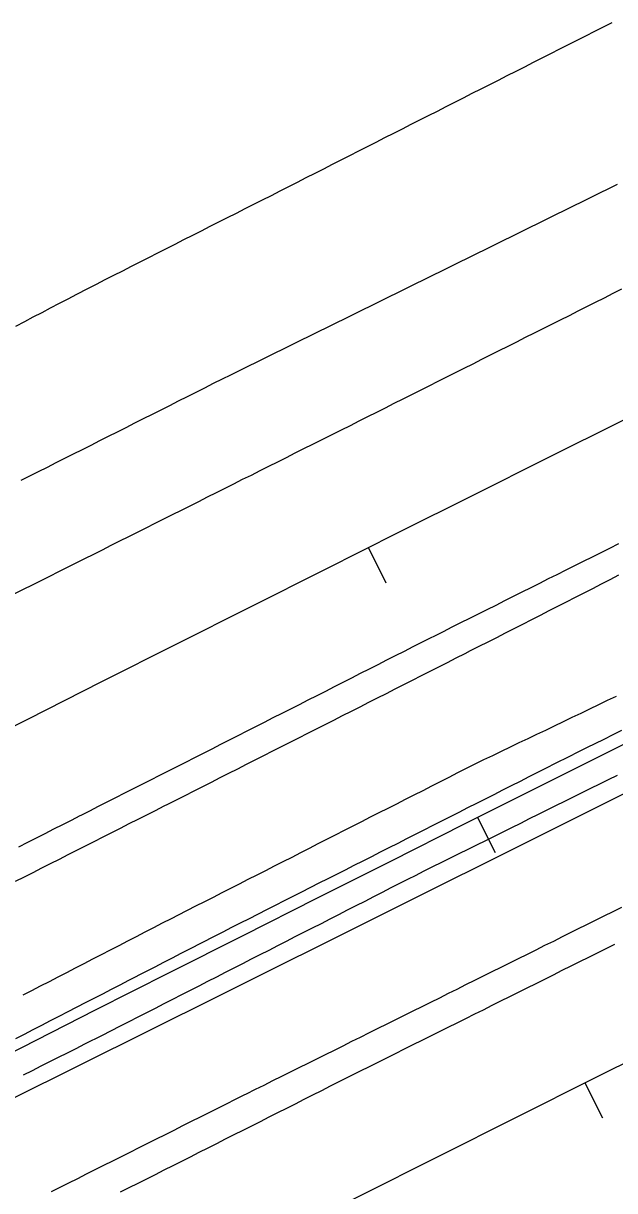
# Model space of a CAD drawing. Extents: x 1901471 to 1963503, y 756461 to 799997.
# Drawn here: x 1928749.8 to 1928810.1, y 772677.3 to 772796.4 of the extents above; entities that cross this region are included whole.
import ezdxf

# ---------------------------------------------------------------- set-up
doc = ezdxf.new("R2010")
doc.units = 0
for name, color, linetype in [('RD_EX_DR_ErosCtrl', 7, 'Continuous'), ('RD_EX_Fence_Other', 7, 'Continuous'), ('RD_EX_H2O', 7, 'Continuous'), ('RD_EX_Road', 7, 'Continuous'), ('RD_HC_Cl', 7, 'Continuous'), ('RD_HC_Data_Tic', 7, 'Continuous')]:
    doc.layers.add(name, color=color, linetype=linetype)

msp = doc.modelspace()

# ---------------------------------------------------------------- linework, layer by layer
at = {"layer": 'RD_EX_DR_ErosCtrl'}
for points in [[(1928749.76, 772697.25), (1928750.65, 772697.71), (1928751.54, 772698.17), (1928752.43, 772698.63), (1928753.32, 772699.09), (1928754.21, 772699.55), (1928755.1, 772700.01), (1928755.98, 772700.46), (1928756.87, 772700.92), (1928757.76, 772701.38), (1928758.65, 772701.84), (1928759.54, 772702.3), (1928760.43, 772702.76), (1928761.32, 772703.22), (1928762.2, 772703.67), (1928763.09, 772704.13), (1928763.98, 772704.59), (1928764.87, 772705.05), (1928765.59, 772705.42), (1928767.38, 772706.33), (1928768.27, 772706.79), (1928769.16, 772707.24), (1928770.05, 772707.69), (1928770.94, 772708.15), (1928771.83, 772708.6), (1928772.72, 772709.06), (1928773.61, 772709.51), (1928774.5, 772709.96), (1928775.39, 772710.42), (1928776.28, 772710.87), (1928777.18, 772711.32), (1928778.07, 772711.78), (1928778.96, 772712.23), (1928779.85, 772712.69), (1928780.74, 772713.14), (1928781.63, 772713.59), (1928782.52, 772714.05), (1928783.41, 772714.5), (1928784.3, 772714.95), (1928785.19, 772715.41), (1928786.08, 772715.86), (1928786.08, 772715.86), (1928786.98, 772716.32), (1928787.87, 772716.77), (1928788.76, 772717.22), (1928789.65, 772717.68), (1928790.54, 772718.13), (1928791.43, 772718.59), (1928792.32, 772719.04), (1928793.21, 772719.49), (1928794.1, 772719.95), (1928794.99, 772720.4), (1928795.85, 772720.84), (1928796.75, 772721.27), (1928797.65, 772721.7), (1928798.55, 772722.13), (1928799.45, 772722.56), (1928800.36, 772723), (1928801.26, 772723.43), (1928802.16, 772723.86), (1928803.06, 772724.29), (1928803.96, 772724.73), (1928804.86, 772725.16), (1928805.76, 772725.59), (1928806.67, 772726.02), (1928807.57, 772726.45), (1928808.47, 772726.89), (1928809.37, 772727.32), (1928810.27, 772727.75)], [(1928810.33, 772719.66), (1928809.43, 772719.21), (1928808.54, 772718.77), (1928807.64, 772718.32), (1928806.75, 772717.88), (1928805.85, 772717.43), (1928804.96, 772716.99), (1928804.06, 772716.54), (1928803.16, 772716.1), (1928802.27, 772715.65), (1928801.37, 772715.21), (1928800.48, 772714.76), (1928799.58, 772714.32), (1928798.69, 772713.87), (1928797.79, 772713.43), (1928796.9, 772712.98), (1928796, 772712.54), (1928795.11, 772712.09), (1928794.21, 772711.65), (1928793.32, 772711.2), (1928792.42, 772710.76), (1928791.52, 772710.31), (1928790.63, 772709.87), (1928789.73, 772709.42), (1928789.04, 772709.08), (1928788.15, 772708.62), (1928787.26, 772708.17), (1928786.37, 772707.71), (1928785.48, 772707.26), (1928785.48, 772707.26), (1928784.59, 772706.8), (1928783.7, 772706.35), (1928782.81, 772705.89), (1928781.92, 772705.43), (1928781.03, 772704.98), (1928780.14, 772704.52), (1928779.25, 772704.07), (1928778.36, 772703.61), (1928777.47, 772703.16), (1928776.58, 772702.7), (1928775.69, 772702.25), (1928774.8, 772701.79), (1928773.91, 772701.34), (1928773.02, 772700.88), (1928772.13, 772700.43), (1928771.24, 772699.97), (1928770.35, 772699.52), (1928769.46, 772699.06), (1928768.56, 772698.6), (1928767.67, 772698.15), (1928766.78, 772697.69), (1928765.89, 772697.24), (1928765, 772696.78), (1928764.11, 772696.33), (1928763.22, 772695.87), (1928762.33, 772695.42), (1928761.44, 772694.96), (1928760.55, 772694.51), (1928759.58, 772694.01), (1928757.8, 772693.11), (1928756.01, 772692.21), (1928755.12, 772691.76), (1928754.23, 772691.31), (1928753.34, 772690.86), (1928752.44, 772690.41), (1928751.55, 772689.96), (1928750.66, 772689.51), (1928749.77, 772689.06)]]:
    msp.add_lwpolyline(points, dxfattribs=at)
at = {"layer": 'RD_EX_Fence_Other'}
msp.add_lwpolyline([(1928917.87, 772770.09), (1928867.58, 772745.7), (1928819.7, 772722.09), (1928769.62, 772697.1), (1928720.17, 772672.48), (1928670.24, 772646.66), (1928620.65, 772620.52), (1928563.65, 772590.34), (1928513.62, 772563.01), (1928468.74, 772538.96), (1928433.42, 772519.49), (1928395.84, 772498.25), (1928359.58, 772477.65), (1928320.9, 772456.31), (1928299.49, 772447.1), (1928277.55, 772438.33)], dxfattribs=at)
at = {"layer": 'RD_EX_H2O'}
for points in [[(1928749.02, 772765.53), (1928749.91, 772765.99), (1928750.79, 772766.46), (1928751.68, 772766.92), (1928752.56, 772767.38), (1928753.45, 772767.85), (1928754.33, 772768.31), (1928755.22, 772768.78), (1928756.35, 772769.37), (1928757.24, 772769.82), (1928758.13, 772770.27), (1928759.02, 772770.73), (1928759.92, 772771.18), (1928760.81, 772771.63), (1928761.7, 772772.08), (1928762.59, 772772.54), (1928763.48, 772772.99), (1928764.37, 772773.44), (1928765.26, 772773.89), (1928766.16, 772774.35), (1928767.05, 772774.8), (1928767.94, 772775.25), (1928768.83, 772775.71), (1928769.72, 772776.16), (1928770.61, 772776.61), (1928771.5, 772777.06), (1928772.4, 772777.52), (1928774.18, 772778.42), (1928775.07, 772778.87), (1928775.96, 772779.33), (1928776.85, 772779.78), (1928777.74, 772780.23), (1928777.74, 772780.23), (1928778.63, 772780.69), (1928779.53, 772781.14), (1928780.42, 772781.59), (1928781.31, 772782.04), (1928782.2, 772782.5), (1928783.09, 772782.95), (1928783.98, 772783.4), (1928784.87, 772783.85), (1928785.77, 772784.31), (1928786.66, 772784.76), (1928787.55, 772785.21), (1928788.44, 772785.66), (1928789.33, 772786.12), (1928790.22, 772786.57), (1928791.11, 772787.02), (1928792.01, 772787.48), (1928792.9, 772787.93), (1928793.79, 772788.38), (1928794.68, 772788.83), (1928795.57, 772789.29), (1928796.46, 772789.74), (1928797.35, 772790.19), (1928798.25, 772790.64), (1928799.14, 772791.1), (1928800.03, 772791.55), (1928800.92, 772792), (1928801.81, 772792.45), (1928802.7, 772792.91), (1928803.59, 772793.36), (1928804.48, 772793.81), (1928805.38, 772794.27), (1928806.27, 772794.72), (1928807.16, 772795.17), (1928808.05, 772795.62), (1928808.94, 772796.08), (1928809.83, 772796.53)], [(1928749, 772692.79), (1928749.89, 772693.25), (1928750.78, 772693.7), (1928751.67, 772694.16), (1928752.56, 772694.62), (1928753.44, 772695.08), (1928754.33, 772695.54), (1928756.11, 772696.46), (1928757, 772696.92), (1928757.89, 772697.37), (1928758.77, 772697.83), (1928759.66, 772698.29), (1928760.55, 772698.75), (1928762.33, 772699.67), (1928763.22, 772700.13), (1928764.11, 772700.59), (1928764.99, 772701.04), (1928765.88, 772701.5), (1928766.77, 772701.96), (1928769.26, 772703.25), (1928770.16, 772703.7), (1928771.05, 772704.15), (1928771.94, 772704.61), (1928772.83, 772705.06), (1928774.61, 772705.96), (1928775.51, 772706.42), (1928776.4, 772706.87), (1928777.29, 772707.32), (1928778.18, 772707.77), (1928779.96, 772708.68), (1928780.86, 772709.13), (1928781.75, 772709.58), (1928782.64, 772710.03), (1928783.53, 772710.49), (1928784.42, 772710.94), (1928785.31, 772711.39), (1928786.21, 772711.84), (1928787.1, 772712.3), (1928787.99, 772712.75), (1928788.88, 772713.2), (1928789.77, 772713.65), (1928790.67, 772714.1), (1928791.56, 772714.56), (1928792.45, 772715.01), (1928793.34, 772715.46), (1928794.23, 772715.91), (1928795.12, 772716.37), (1928796.02, 772716.82), (1928797.8, 772717.72), (1928798.69, 772718.17), (1928799.58, 772718.63), (1928800.47, 772719.08), (1928800.47, 772719.08), (1928801.37, 772719.53), (1928802.26, 772719.98), (1928803.15, 772720.44), (1928804.04, 772720.89), (1928805.45, 772721.6), (1928806.35, 772722.05), (1928807.24, 772722.49), (1928809.03, 772723.37), (1928809.93, 772723.82), (1928810.83, 772724.26)]]:
    msp.add_lwpolyline(points, dxfattribs=at)
at = {"layer": 'RD_EX_Road'}
for points in [[(1928810.35, 772779.97), (1928809.45, 772779.53), (1928808.55, 772779.09), (1928807.66, 772778.64), (1928806.76, 772778.2), (1928805.86, 772777.76), (1928804.97, 772777.32), (1928804.07, 772776.88), (1928803.17, 772776.43), (1928802.28, 772775.99), (1928801.38, 772775.55), (1928800.48, 772775.11), (1928799.59, 772774.67), (1928798.69, 772774.22), (1928797.79, 772773.78), (1928796.9, 772773.34), (1928796, 772772.9), (1928795.1, 772772.46), (1928794.21, 772772.01), (1928793.31, 772771.57), (1928792.41, 772771.13), (1928791.51, 772770.69), (1928790.62, 772770.25), (1928789.72, 772769.8), (1928788.82, 772769.36), (1928787.93, 772768.92), (1928787.03, 772768.48), (1928786.13, 772768.04), (1928785.24, 772767.59), (1928784.34, 772767.15), (1928783.44, 772766.71), (1928782.55, 772766.27), (1928781.65, 772765.83), (1928780.75, 772765.38), (1928779.86, 772764.94), (1928778.96, 772764.5), (1928778.06, 772764.06), (1928777.17, 772763.62), (1928776.27, 772763.17), (1928775.37, 772762.73), (1928774.48, 772762.29), (1928773.58, 772761.85), (1928772.68, 772761.41), (1928771.78, 772760.97), (1928770.89, 772760.52), (1928770.04, 772760.1), (1928769.15, 772759.65), (1928768.25, 772759.2), (1928768.25, 772759.2), (1928767.36, 772758.75), (1928766.47, 772758.3), (1928765.58, 772757.85), (1928764.68, 772757.4), (1928763.79, 772756.95), (1928762.9, 772756.5), (1928762.01, 772756.05), (1928761.11, 772755.6), (1928760.22, 772755.15), (1928759.33, 772754.7), (1928758.44, 772754.25), (1928757.54, 772753.8), (1928756.65, 772753.35), (1928755.76, 772752.9), (1928754.87, 772752.45), (1928753.97, 772752), (1928753.08, 772751.55), (1928752.19, 772751.1), (1928751.3, 772750.65), (1928750.4, 772750.2), (1928749.51, 772749.75)], [(1928748.91, 772738.22), (1928749.8, 772738.66), (1928750.7, 772739.11), (1928751.59, 772739.56), (1928752.48, 772740.01), (1928753.38, 772740.46), (1928754.27, 772740.91), (1928755.17, 772741.36), (1928756.06, 772741.8), (1928756.95, 772742.25), (1928757.85, 772742.7), (1928758.74, 772743.15), (1928759.63, 772743.6), (1928760.53, 772744.05), (1928761.42, 772744.49), (1928762.31, 772744.94), (1928763.21, 772745.39), (1928764.1, 772745.84), (1928764.99, 772746.29), (1928765.89, 772746.74), (1928766.78, 772747.19), (1928767.68, 772747.63), (1928768.57, 772748.08), (1928769.46, 772748.53), (1928770.36, 772748.98), (1928771.25, 772749.43), (1928772.14, 772749.88), (1928773.04, 772750.32), (1928773.93, 772750.77), (1928774.82, 772751.22), (1928775.72, 772751.67), (1928776.61, 772752.12), (1928777.51, 772752.57), (1928778.4, 772753.02), (1928779.29, 772753.46), (1928780.19, 772753.91), (1928781.08, 772754.36), (1928781.97, 772754.81), (1928782.24, 772754.95), (1928783.14, 772755.39), (1928784.03, 772755.84), (1928784.92, 772756.29), (1928785.82, 772756.74), (1928786.71, 772757.19), (1928787.6, 772757.64), (1928788.5, 772758.09), (1928789.39, 772758.54), (1928790.28, 772758.99), (1928791.18, 772759.44), (1928792.07, 772759.89), (1928792.96, 772760.34), (1928793.86, 772760.78), (1928794.75, 772761.23), (1928795.64, 772761.68), (1928796.54, 772762.13), (1928797.43, 772762.58), (1928798.32, 772763.03), (1928799.22, 772763.48), (1928800.11, 772763.93), (1928801, 772764.38), (1928801.9, 772764.83), (1928802.79, 772765.28), (1928803.68, 772765.73), (1928804.58, 772766.17), (1928805.47, 772766.62), (1928806.36, 772767.07), (1928807.26, 772767.52), (1928808.15, 772767.97), (1928809.04, 772768.42), (1928809.94, 772768.87), (1928810.83, 772769.32)], [(1928749.33, 772712.38), (1928750.22, 772712.83), (1928751.11, 772713.28), (1928752, 772713.74), (1928752.89, 772714.19), (1928753.79, 772714.64), (1928754.68, 772715.09), (1928755.57, 772715.55), (1928755.66, 772715.59), (1928756.55, 772716.04), (1928757.44, 772716.5), (1928758.33, 772716.95), (1928759.22, 772717.4), (1928760.12, 772717.86), (1928761.01, 772718.31), (1928761.9, 772718.76), (1928762.79, 772719.21), (1928763.68, 772719.67), (1928764.57, 772720.12), (1928765.46, 772720.57), (1928766.36, 772721.02), (1928767.25, 772721.48), (1928768.14, 772721.93), (1928769.03, 772722.38), (1928769.92, 772722.84), (1928770.81, 772723.29), (1928771.7, 772723.74), (1928772.6, 772724.19), (1928773.49, 772724.65), (1928774.38, 772725.1), (1928775.27, 772725.55), (1928776.16, 772726.01), (1928777.05, 772726.46), (1928777.94, 772726.91), (1928778.84, 772727.36), (1928779.73, 772727.82), (1928780.62, 772728.27), (1928781.51, 772728.72), (1928782.4, 772729.18), (1928783.29, 772729.63), (1928784.18, 772730.08), (1928785.08, 772730.53), (1928785.97, 772730.99), (1928786.86, 772731.44), (1928787.75, 772731.89), (1928788.64, 772732.35), (1928789.53, 772732.8), (1928790.42, 772733.25), (1928791.32, 772733.7), (1928791.73, 772733.91), (1928792.62, 772734.36), (1928793.52, 772734.81), (1928794.41, 772735.26), (1928795.3, 772735.7), (1928796.2, 772736.15), (1928797.09, 772736.6), (1928797.99, 772737.05), (1928798.88, 772737.5), (1928799.77, 772737.94), (1928800.67, 772738.39), (1928801.56, 772738.84), (1928802.46, 772739.29), (1928803.35, 772739.74), (1928804.24, 772740.18), (1928805.14, 772740.63), (1928806.03, 772741.08), (1928806.92, 772741.53), (1928807.82, 772741.98), (1928808.71, 772742.42), (1928809.61, 772742.87), (1928810.5, 772743.32)], [(1928748.99, 772708.86), (1928749.88, 772709.31), (1928750.77, 772709.76), (1928751.66, 772710.21), (1928752.55, 772710.67), (1928753.45, 772711.12), (1928754.34, 772711.57), (1928755.23, 772712.02), (1928756.12, 772712.47), (1928757.01, 772712.92), (1928757.91, 772713.38), (1928758.8, 772713.83), (1928759.69, 772714.28), (1928760.58, 772714.73), (1928761.47, 772715.18), (1928762.37, 772715.63), (1928763.26, 772716.09), (1928764.15, 772716.54), (1928764.51, 772716.72), (1928765.4, 772717.17), (1928766.29, 772717.62), (1928767.19, 772718.08), (1928768.08, 772718.53), (1928768.97, 772718.98), (1928769.86, 772719.43), (1928770.75, 772719.89), (1928771.64, 772720.34), (1928772.54, 772720.79), (1928773.43, 772721.24), (1928774.32, 772721.69), (1928775.21, 772722.15), (1928776.1, 772722.6), (1928776.99, 772723.05), (1928777.89, 772723.5), (1928778.78, 772723.96), (1928779.67, 772724.41), (1928780.56, 772724.86), (1928781.45, 772725.31), (1928782.34, 772725.77), (1928783.23, 772726.22), (1928784.13, 772726.67), (1928785.02, 772727.12), (1928785.91, 772727.57), (1928786.8, 772728.03), (1928787.69, 772728.48), (1928788.58, 772728.93), (1928789.48, 772729.38), (1928790.37, 772729.84), (1928791.26, 772730.29), (1928792.15, 772730.74), (1928793.04, 772731.19), (1928793.93, 772731.65), (1928794.83, 772732.1), (1928795.39, 772732.39), (1928796.28, 772732.84), (1928797.17, 772733.3), (1928798.06, 772733.75), (1928798.95, 772734.21), (1928799.84, 772734.66), (1928800.73, 772735.11), (1928801.63, 772735.57), (1928802.52, 772736.02), (1928803.41, 772736.48), (1928804.3, 772736.93), (1928805.19, 772737.39), (1928806.08, 772737.84), (1928806.97, 772738.3), (1928807.86, 772738.75), (1928808.75, 772739.21), (1928809.64, 772739.66), (1928810.53, 772740.12)], [(1928752.64, 772677.17), (1928753.53, 772677.62), (1928754.43, 772678.07), (1928755.32, 772678.52), (1928756.21, 772678.97), (1928757.11, 772679.42), (1928758, 772679.86), (1928758.89, 772680.31), (1928759.79, 772680.76), (1928760.68, 772681.21), (1928761.58, 772681.66), (1928762.47, 772682.11), (1928763.36, 772682.55), (1928764.26, 772683), (1928765.15, 772683.45), (1928766.04, 772683.9), (1928766.94, 772684.35), (1928767.83, 772684.8), (1928768.73, 772685.24), (1928769.62, 772685.69), (1928770.51, 772686.14), (1928771.41, 772686.59), (1928772.3, 772687.04), (1928772.55, 772687.16), (1928773.44, 772687.61), (1928774.34, 772688.05), (1928775.23, 772688.5), (1928776.13, 772688.94), (1928777.02, 772689.39), (1928777.92, 772689.83), (1928778.81, 772690.28), (1928779.71, 772690.72), (1928780.6, 772691.17), (1928781.5, 772691.62), (1928782.39, 772692.06), (1928783.29, 772692.51), (1928784.18, 772692.95), (1928785.08, 772693.4), (1928785.97, 772693.84), (1928786.87, 772694.29), (1928787.76, 772694.73), (1928788.66, 772695.18), (1928789.55, 772695.63), (1928790.45, 772696.07), (1928791.34, 772696.52), (1928792.24, 772696.96), (1928793.13, 772697.41), (1928794.03, 772697.85), (1928794.92, 772698.3), (1928795.82, 772698.74), (1928796.71, 772699.19), (1928797.61, 772699.63), (1928798.5, 772700.08), (1928799.4, 772700.53), (1928800.29, 772700.97), (1928801.19, 772701.42), (1928802.08, 772701.86), (1928802.98, 772702.31), (1928803.87, 772702.75), (1928804.77, 772703.2), (1928805.45, 772703.54), (1928806.34, 772703.98), (1928807.24, 772704.43), (1928808.13, 772704.87), (1928809.03, 772705.32), (1928809.92, 772705.76), (1928810.82, 772706.21)], [(1928759.68, 772677.13), (1928760.58, 772677.58), (1928761.47, 772678.03), (1928762.36, 772678.48), (1928763.25, 772678.93), (1928764.14, 772679.38), (1928765.04, 772679.83), (1928765.93, 772680.28), (1928766.82, 772680.73), (1928767.71, 772681.18), (1928768.61, 772681.63), (1928769.5, 772682.09), (1928770.39, 772682.54), (1928771.28, 772682.99), (1928772.18, 772683.44), (1928773.07, 772683.89), (1928773.96, 772684.34), (1928774.85, 772684.79), (1928775.74, 772685.24), (1928776.64, 772685.69), (1928777.53, 772686.14), (1928778.42, 772686.6), (1928779.31, 772687.05), (1928780.21, 772687.5), (1928781.1, 772687.95), (1928781.99, 772688.4), (1928782.88, 772688.85), (1928783.28, 772689.05), (1928784.18, 772689.5), (1928785.07, 772689.94), (1928785.96, 772690.39), (1928786.86, 772690.83), (1928787.75, 772691.28), (1928788.65, 772691.73), (1928789.54, 772692.17), (1928790.44, 772692.62), (1928791.33, 772693.07), (1928792.23, 772693.51), (1928793.12, 772693.96), (1928794.02, 772694.4), (1928794.91, 772694.85), (1928795.81, 772695.3), (1928796.7, 772695.74), (1928797.6, 772696.19), (1928798.49, 772696.64), (1928799.39, 772697.08), (1928800.28, 772697.53), (1928801.18, 772697.98), (1928802.07, 772698.42), (1928802.97, 772698.87), (1928803.86, 772699.31), (1928804.75, 772699.76), (1928805.65, 772700.21), (1928806.54, 772700.65), (1928807.44, 772701.1), (1928808.33, 772701.55), (1928809.23, 772701.99), (1928810.12, 772702.44)]]:
    msp.add_lwpolyline(points, dxfattribs=at)
at = {"layer": 'RD_HC_Cl'}
for centre, radius, start, end in [((1933934.02, 762479.74), 11482.38, 112.01316, 122.84589), ((1933920.67, 762509.14), 11420.5, 112.014247, 122.846378), ((1933910.03, 762523.4), 11373.86, 112.013249, 123.541888)]:
    msp.add_arc(centre, radius, start, end, dxfattribs=at)
at = {"layer": 'RD_HC_Data_Tic'}
for p, q in [((1928784.97, 772742.89), (1928786.76, 772739.32)), ((1928796.11, 772715.36), (1928797.9, 772711.79)), ((1928807.06, 772688.26), (1928808.85, 772684.69))]:
    msp.add_line(p, q, dxfattribs=at)

doc.saveas('drawing.dxf')
